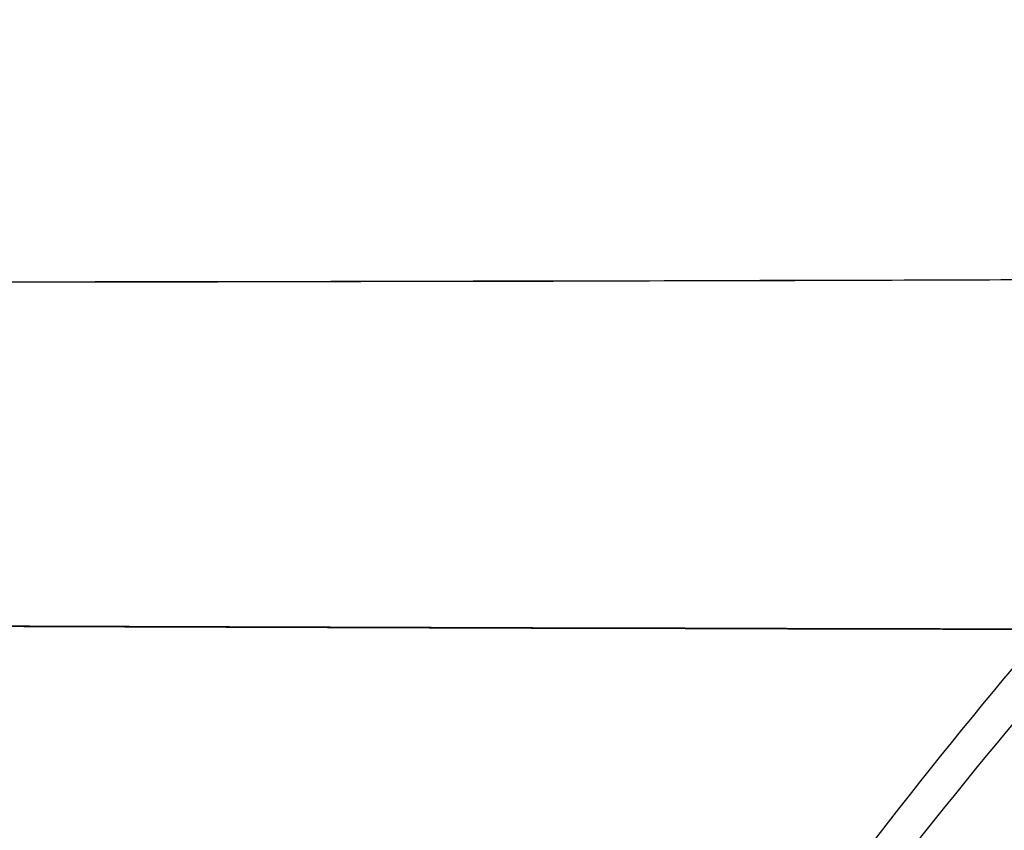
# Model space of a CAD drawing. Header units: millimetres. Extents: x 60 to 680, y -382 to -238.
# Tile 596 of 656: x 87.35 to 88.92, y -276.11 to -274.82. Entities that reach past the tile are written whole.
import ezdxf

# ---------------------------------------------------------------- set-up
doc = ezdxf.new("R2010")
doc.units = ezdxf.units.MM
doc.layers.add('Predeterminada', color=7, linetype='Continuous', true_color=0x000000)

msp = doc.modelspace()

# ---------------------------------------------------------------- linework, layer by layer
at = {"layer": 'Predeterminada'}
for points in [[(84.8248, -290.5512, 449.1451), (84.8247, -289.7639, 449.145), (84.8849, -288.1138, 449.2902), (85.1895, -285.4973, 450.0255), (85.7242, -282.8633, 451.3164), (86.4769, -280.3657, 453.1333), (87.4057, -278.1649, 455.3751), (88.2728, -276.6911, 457.4678), (88.9864, -275.7695, 459.1895), (89.7019, -275.0234, 460.9159), (90.2288, -274.6632, 462.1869), (90.5673, -274.5056, 463.0033)], [(84.8297, -290.5512, 893.0555), (84.8296, -289.7639, 893.0556), (84.8902, -288.1138, 892.9104), (85.1973, -285.4973, 892.1751), (85.7378, -282.8633, 890.8842), (86.5009, -280.3657, 889.0673), (87.4463, -278.1649, 886.8255), (88.3323, -276.6911, 884.7328), (89.0632, -275.7695, 883.0111), (89.7972, -275.0234, 881.2847), (90.3386, -274.6632, 880.0137), (90.6867, -274.5056, 879.1973)]]:
    msp.add_open_spline(points, degree=3, knots=[0, 0, 0, 0, 2.945243, 5.890486, 8.835729, 11.780972, 14.726216, 17.671459, 19.14408, 20.616702, 23.561945, 23.561945, 23.561945, 23.561945], dxfattribs=at)
for points in [[(72.4407, -275.2639, 486.1003), (72.4353, -275.3289, 484.2854), (72.7841, -275.3976, 480.6557), (74.3627, -275.378, 475.4203), (76.9355, -275.3091, 470.5954), (80.4026, -275.2536, 466.3662), (84.6296, -275.2379, 462.8955), (89.4535, -275.2398, 460.3165), (94.6883, -275.1954, 458.7285), (98.3179, -275.0801, 458.3707), (100.1327, -274.9888, 458.3709)], [(100.1792, -274.9888, 883.8297), (98.3683, -275.0801, 883.8299), (94.7491, -275.1954, 883.4721), (89.5415, -275.2398, 881.8841), (84.7611, -275.2379, 879.3051), (80.5982, -275.2536, 875.8343), (77.2188, -275.3091, 871.6052), (74.7562, -275.378, 866.7803), (73.3065, -275.3976, 861.5449), (73.0506, -275.3289, 857.9152), (73.1025, -275.2639, 856.1003)], [(71.0429, -275.862, 486.1003), (71.0372, -275.9221, 484.1939), (71.4037, -275.9762, 480.3812), (73.062, -275.9285, 474.8819), (75.7649, -275.8365, 469.8137), (79.407, -275.7728, 465.3714), (83.8474, -275.7685, 461.7257), (88.9147, -275.7981, 459.0166), (94.4136, -275.7878, 457.3485), (98.2262, -275.691, 456.9727), (100.1325, -275.6059, 456.9729)], [(100.1694, -275.6059, 885.2277), (98.2664, -275.6909, 885.2278), (94.4627, -275.7878, 884.8521), (88.9888, -275.7981, 883.184), (83.9634, -275.7685, 880.4749), (79.5869, -275.7728, 876.8292), (76.0339, -275.8365, 872.3869), (73.4452, -275.9285, 867.3187), (71.9214, -275.9762, 861.8194), (71.6528, -275.9221, 858.0067), (71.7075, -275.862, 856.1003)]]:
    msp.add_open_spline(points, degree=3, dxfattribs=at)

doc.saveas('drawing.dxf')
